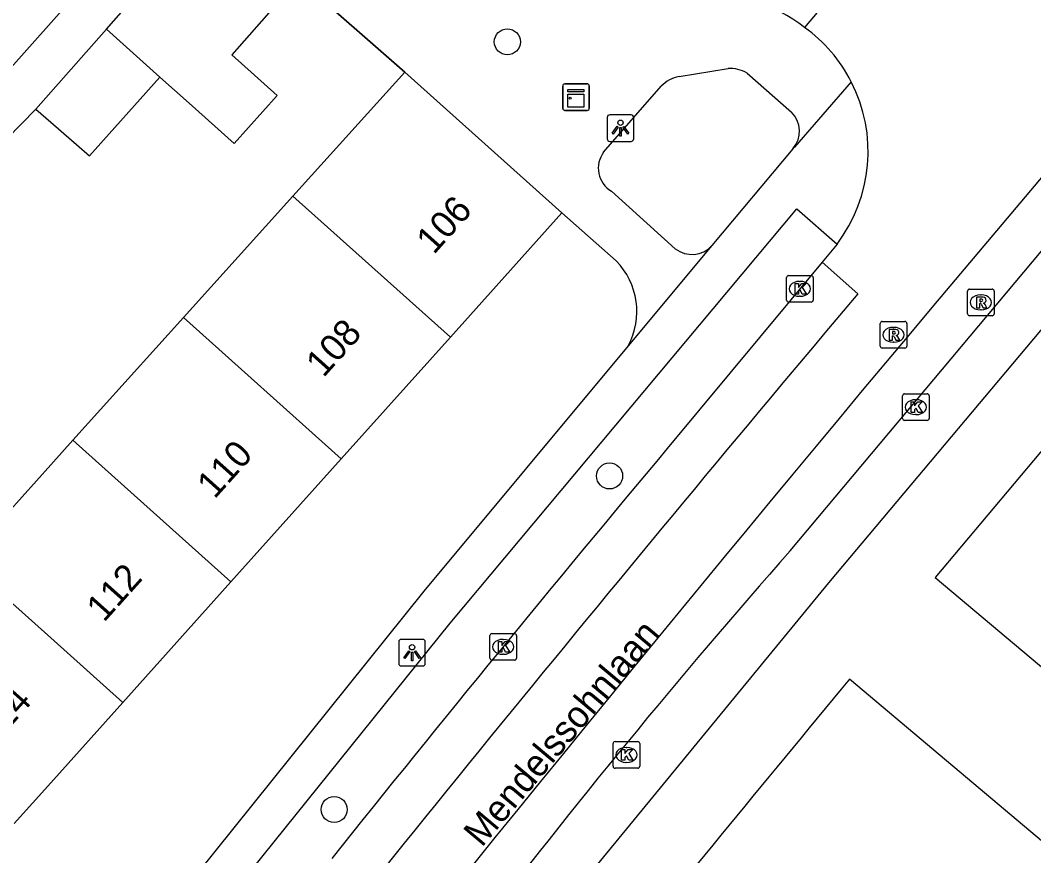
# Model space of a CAD drawing. Extents: x 159040 to 160094, y 381214 to 382518.
# Drawn here: x 159498.85 to 159536.91, y 381963.73 to 381995.12 of the extents above; entities that cross this region are included whole.
import ezdxf

# ---------------------------------------------------------------- set-up
doc = ezdxf.new("R2010")
doc.units = 0
for name, color, linetype in [('IMGEO_Boom', 7, 'Continuous'), ('IMGEO_Kast', 7, 'Continuous'), ('IMGEO_Kolk', 7, 'Continuous'), ('IMGEO_Lichtpunt', 7, 'Continuous'), ('IMGEO_Muur', 7, 'Continuous'), ('IMGEO_Openbare_ruimte_label', 7, 'Continuous'), ('IMGEO_Pand', 7, 'Continuous'), ('IMGEO_Pand_nummerreeks', 7, 'Continuous'), ('IMGEO_Rijbaan_lokaal_gesloten', 7, 'Continuous'), ('IMGEO_Rijbaan_lokaal_open', 7, 'Continuous'), ('IMGEO_Rioolput', 7, 'Continuous'), ('IMGEO_Voetpad_open', 7, 'Continuous')]:
    doc.layers.add(name, color=color, linetype=linetype)

msp = doc.modelspace()

# ---------------------------------------------------------------- linework, layer by layer
at = {"layer": 'IMGEO_Boom'}
for centre in [(159517.147, 381994.315), (159520.986, 381978.001), (159510.642, 381965.465)]:
    msp.add_circle(centre, 0.489, dxfattribs=at)
at = {"layer": 'IMGEO_Kast'}
for p, q in [((159519.225, 381991.811), (159519.225, 381992.652)), ((159519.225, 381992.652), (159519.225, 381991.811)), ((159519.3, 381992.736), (159520.141, 381992.736)), ((159520.141, 381992.736), (159519.3, 381992.736)), ((159520.225, 381992.661), (159520.225, 381991.82)), ((159520.225, 381991.82), (159520.225, 381992.661)), ((159520.15, 381991.736), (159519.309, 381991.736)), ((159519.309, 381991.736), (159520.15, 381991.736))]:
    msp.add_line(p, q, dxfattribs=at)
for points in [[(159519.42, 381992.526), (159520.02, 381992.526), (159520.02, 381992.441), (159519.42, 381992.441), (159519.42, 381992.526)], [(159519.42, 381992.351), (159520.02, 381992.351), (159520.02, 381991.862), (159519.42, 381991.862), (159519.42, 381992.351)]]:
    msp.add_lwpolyline(points, dxfattribs=at)
msp.add_circle((159519.504, 381992.2), 0.0377, dxfattribs=at)
for centre, start, end in [((159519.303, 381992.658), 92.4484, 184.2845), ((159519.303, 381992.658), 92.4484, 184.2845), ((159520.147, 381992.658), 2.4484, 94.2845), ((159520.147, 381992.658), 2.4484, 94.2845), ((159519.303, 381991.814), 182.4484, 274.2845), ((159519.303, 381991.814), 182.4484, 274.2845), ((159520.147, 381991.814), 272.4484, 4.2845), ((159520.147, 381991.814), 272.4484, 4.2845)]:
    msp.add_arc(centre, 0.0779, start, end, dxfattribs=at)
at = {"layer": 'IMGEO_Kolk'}
for p, q in [((159527.631, 381984.606), (159527.631, 381985.458)), ((159527.706, 381985.532), (159528.558, 381985.532)), ((159528.119, 381985.312), (159528.144, 381985.312)), ((159528.632, 381985.458), (159528.632, 381984.606)), ((159528.558, 381984.532), (159527.706, 381984.532)), ((159528.142, 381984.752), (159528.117, 381984.752)), ((159532.063, 381981.086), (159532.915, 381981.086)), ((159531.988, 381980.16), (159531.988, 381981.012)), ((159532.476, 381980.866), (159532.501, 381980.866)), ((159532.989, 381981.012), (159532.989, 381980.16)), ((159532.499, 381980.306), (159532.474, 381980.306)), ((159532.915, 381980.086), (159532.063, 381980.086)), ((159516.49, 381971.152), (159516.49, 381972.004)), ((159516.565, 381972.078), (159517.417, 381972.078)), ((159517.491, 381972.004), (159517.491, 381971.152)), ((159516.978, 381971.858), (159517.003, 381971.858)), ((159517.001, 381971.298), (159516.976, 381971.298)), ((159517.417, 381971.078), (159516.565, 381971.078)), ((159521.116, 381967.092), (159521.116, 381967.944)), ((159521.191, 381968.018), (159522.043, 381968.018)), ((159521.604, 381967.798), (159521.629, 381967.798)), ((159522.117, 381967.944), (159522.117, 381967.092)), ((159522.043, 381967.018), (159521.191, 381967.018)), ((159521.627, 381967.238), (159521.602, 381967.238))]:
    msp.add_line(p, q, dxfattribs=at)
for points in [[(159527.631, 381984.606), (159527.631, 381985.458)], [(159527.706, 381985.532), (159528.558, 381985.532)], [(159527.952, 381985.232), (159528.075, 381985.232), (159528.075, 381985.081), (159528.205, 381985.232), (159528.369, 381985.232), (159528.223, 381985.081), (159528.376, 381984.832), (159528.224, 381984.832), (159528.139, 381984.996), (159528.075, 381984.929), (159528.075, 381984.832), (159527.952, 381984.832), (159527.952, 381985.232)], [(159528.632, 381985.458), (159528.632, 381984.606)], [(159528.558, 381984.532), (159527.706, 381984.532)], [(159532.063, 381981.086), (159532.915, 381981.086)], [(159531.988, 381980.16), (159531.988, 381981.012)], [(159532.309, 381980.786), (159532.432, 381980.786), (159532.432, 381980.635), (159532.562, 381980.786), (159532.726, 381980.786), (159532.58, 381980.635), (159532.733, 381980.386), (159532.581, 381980.386), (159532.496, 381980.55), (159532.432, 381980.483), (159532.432, 381980.386), (159532.309, 381980.386), (159532.309, 381980.786)], [(159532.989, 381981.012), (159532.989, 381980.16)], [(159532.915, 381980.086), (159532.063, 381980.086)], [(159516.49, 381971.152), (159516.49, 381972.004)], [(159516.565, 381972.078), (159517.417, 381972.078)], [(159517.491, 381972.004), (159517.491, 381971.152)], [(159516.811, 381971.778), (159516.934, 381971.778), (159516.934, 381971.627), (159517.064, 381971.778), (159517.228, 381971.778), (159517.082, 381971.627), (159517.235, 381971.378), (159517.083, 381971.378), (159516.998, 381971.542), (159516.934, 381971.475), (159516.934, 381971.378), (159516.811, 381971.378), (159516.811, 381971.778)], [(159517.417, 381971.078), (159516.565, 381971.078)], [(159521.116, 381967.092), (159521.116, 381967.944)], [(159521.191, 381968.018), (159522.043, 381968.018)], [(159522.117, 381967.944), (159522.117, 381967.092)], [(159521.437, 381967.718), (159521.56, 381967.718), (159521.56, 381967.567), (159521.69, 381967.718), (159521.854, 381967.718), (159521.708, 381967.567), (159521.861, 381967.318), (159521.709, 381967.318), (159521.624, 381967.482), (159521.56, 381967.415), (159521.56, 381967.318), (159521.437, 381967.318), (159521.437, 381967.718)], [(159522.043, 381967.018), (159521.191, 381967.018)]]:
    msp.add_lwpolyline(points, dxfattribs=at)
for centre, start, end in [((159527.708, 381985.456), 91.552, 178.448), ((159527.708, 381985.456), 91.552, 178.448), ((159528.556, 381985.456), 1.552, 88.448), ((159528.556, 381985.456), 1.552, 88.448), ((159527.708, 381984.608), 181.552, 268.448), ((159527.708, 381984.608), 181.552, 268.448), ((159528.556, 381984.608), 271.552, 358.448), ((159528.556, 381984.608), 271.552, 358.448), ((159532.065, 381981.01), 91.552, 178.448), ((159532.065, 381981.01), 91.552, 178.448), ((159532.913, 381981.01), 1.552, 88.448), ((159532.913, 381981.01), 1.552, 88.448), ((159532.065, 381980.162), 181.552, 268.448), ((159532.065, 381980.162), 181.552, 268.448), ((159532.913, 381980.162), 271.552, 358.448), ((159532.913, 381980.162), 271.552, 358.448), ((159516.567, 381972.002), 91.552, 178.448), ((159516.567, 381972.002), 91.552, 178.448), ((159517.415, 381972.002), 1.552, 88.448), ((159517.415, 381972.002), 1.552, 88.448), ((159516.567, 381971.154), 181.552, 268.448), ((159516.567, 381971.154), 181.552, 268.448), ((159517.415, 381971.154), 271.552, 358.448), ((159517.415, 381971.154), 271.552, 358.448), ((159521.193, 381967.942), 91.552, 178.448), ((159521.193, 381967.942), 91.552, 178.448), ((159522.041, 381967.942), 1.552, 88.448), ((159522.041, 381967.942), 1.552, 88.448), ((159521.193, 381967.094), 181.552, 268.448), ((159521.193, 381967.094), 181.552, 268.448), ((159522.041, 381967.094), 271.552, 358.448), ((159522.041, 381967.094), 271.552, 358.448)]:
    msp.add_arc(centre, 0.0765, start, end, dxfattribs=at)
for centre, major_axis, ratio, start_param, end_param in [((159528.118, 381985.032), (-0.387, 0.002), 0.722429, 4.712389, 7.853982), ((159528.143, 381985.032), (-0.39, 0.002), 0.717154, 1.570796, 4.712389), ((159532.475, 381980.586), (-0.387, 0.002), 0.722429, 4.712389, 7.853982), ((159532.5, 381980.586), (-0.39, 0.002), 0.717154, 1.570796, 4.712389), ((159516.977, 381971.578), (-0.387, 0.002), 0.722429, 4.712389, 7.853982), ((159517.002, 381971.578), (-0.39, 0.002), 0.717154, 1.570796, 4.712389), ((159521.603, 381967.518), (-0.387, 0.002), 0.722429, 4.712389, 7.853982), ((159521.628, 381967.518), (-0.39, 0.002), 0.717154, 1.570796, 4.712389)]:
    msp.add_ellipse(centre, major_axis=major_axis, ratio=ratio, start_param=start_param, end_param=end_param, dxfattribs=at)
at = {"layer": 'IMGEO_Lichtpunt'}
for p, q in [((159520.896, 381991.475), (159520.896, 381990.668)), ((159520.896, 381991.475), (159520.896, 381990.668)), ((159521.798, 381991.57), (159520.99, 381991.57)), ((159521.798, 381991.57), (159520.99, 381991.57)), ((159521.892, 381990.668), (159521.892, 381991.475)), ((159521.892, 381990.668), (159521.892, 381991.475)), ((159520.99, 381990.574), (159521.798, 381990.574)), ((159520.99, 381990.574), (159521.798, 381990.574)), ((159513.069, 381971.765), (159513.069, 381970.958)), ((159513.069, 381971.765), (159513.069, 381970.958)), ((159513.971, 381971.86), (159513.163, 381971.86)), ((159513.971, 381971.86), (159513.163, 381971.86)), ((159514.065, 381970.958), (159514.065, 381971.765)), ((159514.065, 381970.958), (159514.065, 381971.765)), ((159513.163, 381970.864), (159513.971, 381970.864)), ((159513.163, 381970.864), (159513.971, 381970.864))]:
    msp.add_line(p, q, dxfattribs=at)
for points in [[(159521.27, 381991.139), (159521.309, 381991.111), (159521.121, 381990.849), (159521.083, 381990.876), (159521.27, 381991.139)], [(159521.372, 381991.091), (159521.419, 381991.091), (159521.419, 381990.769), (159521.372, 381990.769), (159521.372, 381991.091)], [(159521.482, 381991.111), (159521.52, 381991.138), (159521.707, 381990.876), (159521.668, 381990.848), (159521.482, 381991.111)], [(159513.443, 381971.429), (159513.482, 381971.401), (159513.294, 381971.139), (159513.256, 381971.166), (159513.443, 381971.429)], [(159513.545, 381971.381), (159513.592, 381971.381), (159513.592, 381971.059), (159513.545, 381971.059), (159513.545, 381971.381)], [(159513.655, 381971.401), (159513.693, 381971.428), (159513.88, 381971.166), (159513.841, 381971.138), (159513.655, 381971.401)]]:
    msp.add_lwpolyline(points, dxfattribs=at)
for centre in [(159521.395, 381991.273), (159513.568, 381971.563)]:
    msp.add_circle(centre, 0.0994, dxfattribs=at)
for centre, start, end in [((159520.99, 381991.475), 90, 180), ((159520.99, 381991.475), 90, 180), ((159521.798, 381991.475), 0, 90), ((159521.798, 381991.475), 0, 90), ((159520.99, 381990.668), 180, 270), ((159520.99, 381990.668), 180, 270), ((159521.798, 381990.668), 270, 0), ((159521.798, 381990.668), 270, 360), ((159513.163, 381971.765), 90, 180), ((159513.163, 381971.765), 90, 180), ((159513.971, 381971.765), 0, 90), ((159513.971, 381971.765), 0, 90), ((159513.163, 381970.958), 180, 270), ((159513.163, 381970.958), 180, 270), ((159513.971, 381970.958), 270, 0), ((159513.971, 381970.958), 270, 360)]:
    msp.add_arc(centre, 0.0946, start, end, dxfattribs=at)
at = {"layer": 'IMGEO_Muur'}
msp.add_lwpolyline([(159509.307, 381996.679), (159513.292, 381993.18)], dxfattribs=at)
at = {"layer": 'IMGEO_Pand'}
for points in [[(159502.087, 381994.796), (159504.581, 381997.634), (159506.168, 381999.439)], [(159509.307, 381996.679), (159506.794, 381993.82), (159508.499, 381992.291), (159506.887, 381990.492), (159505.199, 381992.006), (159504.101, 381992.99)], [(159502.087, 381994.796), (159500, 381992.422), (159499.436, 381991.78)], [(159504.101, 381992.99), (159502.087, 381994.796)], [(159499.436, 381991.78), (159500, 381991.292), (159501.452, 381990.035), (159504.101, 381992.99)], [(159509.093, 381988.515), (159513.292, 381993.18)], [(159513.292, 381993.18), (159519.195, 381987.884)], [(159504.986, 381983.952), (159509.093, 381988.515)], [(159509.093, 381988.515), (159515.007, 381983.213)], [(159519.195, 381987.884), (159515.007, 381983.213)], [(159500.834, 381979.339), (159504.986, 381983.952)], [(159510.91, 381978.641), (159504.986, 381983.952)], [(159515.007, 381983.213), (159510.91, 381978.641)], [(159496.762, 381974.815), (159500, 381978.413), (159500.834, 381979.339)], [(159506.767, 381974.02), (159500.834, 381979.339)], [(159510.91, 381978.641), (159506.767, 381974.02)], [(159496.762, 381974.815), (159500, 381971.912), (159502.704, 381969.488)], [(159506.767, 381974.02), (159502.704, 381969.488)], [(159502.704, 381969.488), (159500, 381966.471), (159498.629, 381964.942)]]:
    msp.add_lwpolyline(points, dxfattribs=at)
at = {"layer": 'IMGEO_Rijbaan_lokaal_gesloten'}
for points in [[(159527.771, 381975.185), (159543.628, 381994.11), (159550.457, 382001.913)], [(159531.611, 381998.791), (159528.307, 381994.858)], [(159529.527, 381986.713), (159528.964, 381986.034)], [(159528.964, 381986.034), (159523.154, 381979.032)], [(159528.964, 381986.034), (159530.305, 381984.843)]]:
    msp.add_lwpolyline(points, dxfattribs=at)
for centre, radius, start, end in [((160615.691, 381075.954), 1413.213, 138.183435, 141.708364), ((159524.95, 381990.202), 5.74, 27.0378, 54.2108), ((159524.936, 381990.189), 5.759, 322.8688, 27.0847), ((160523.007, 381148.419), 1298.1, 139.883413, 141.683848), ((160186.325, 381423.679), 864.993, 140.056522, 141.374793), ((159726.634, 381799.83), 265.133, 138.59455, 142.66658)]:
    msp.add_arc(centre, radius, start, end, dxfattribs=at)
at = {"layer": 'IMGEO_Rijbaan_lokaal_open'}
msp.add_arc((159525.127, 381990.909), 5.07, 51.1544, 99.0652, dxfattribs=at)
at = {"layer": 'IMGEO_Rioolput'}
for p, q in [((159534.428, 381984.096), (159534.428, 381984.948)), ((159534.503, 381985.022), (159535.355, 381985.022)), ((159535.429, 381984.948), (159535.429, 381984.096)), ((159534.916, 381984.802), (159534.941, 381984.802)), ((159534.939, 381984.242), (159534.914, 381984.242)), ((159531.151, 381982.879), (159531.151, 381983.731)), ((159531.226, 381983.805), (159532.078, 381983.805)), ((159532.152, 381983.731), (159532.152, 381982.879)), ((159535.355, 381984.022), (159534.503, 381984.022)), ((159531.639, 381983.585), (159531.664, 381983.585)), ((159531.662, 381983.025), (159531.637, 381983.025)), ((159532.078, 381982.805), (159531.226, 381982.805))]:
    msp.add_line(p, q, dxfattribs=at)
for points in [[(159534.428, 381984.096), (159534.428, 381984.948)], [(159534.503, 381985.022), (159535.355, 381985.022)], [(159535.429, 381984.948), (159535.429, 381984.096)], [(159535.017, 381984.72), (159534.765, 381984.722), (159534.765, 381984.322)], [(159534.765, 381984.322), (159534.889, 381984.322), (159534.889, 381984.484), (159534.9, 381984.484)], [(159534.943, 381984.641), (159534.889, 381984.641), (159534.889, 381984.56)], [(159534.889, 381984.56), (159534.941, 381984.56)], [(159534.947, 381984.455), (159535.018, 381984.322), (159535.158, 381984.322), (159535.093, 381984.448)], [(159531.151, 381982.879), (159531.151, 381983.731)], [(159531.226, 381983.805), (159532.078, 381983.805)], [(159532.152, 381983.731), (159532.152, 381982.879)], [(159535.355, 381984.022), (159534.503, 381984.022)], [(159531.74, 381983.503), (159531.488, 381983.505), (159531.488, 381983.105)], [(159531.666, 381983.424), (159531.612, 381983.424), (159531.612, 381983.343)], [(159531.612, 381983.343), (159531.664, 381983.343)], [(159531.488, 381983.105), (159531.612, 381983.105), (159531.612, 381983.267), (159531.623, 381983.267)], [(159531.67, 381983.238), (159531.741, 381983.105), (159531.881, 381983.105), (159531.816, 381983.231)], [(159532.078, 381982.805), (159531.226, 381982.805)]]:
    msp.add_lwpolyline(points, dxfattribs=at)
for centre, radius, start, end in [((159534.505, 381984.946), 0.0765, 91.552, 178.448), ((159534.505, 381984.946), 0.0765, 91.552, 178.448), ((159535.353, 381984.946), 0.0765, 1.552, 88.448), ((159535.353, 381984.946), 0.0765, 1.552, 88.448), ((159534.899, 381984.431), 0.0533, 26.0293, 88.6989), ((159534.925, 381984.749), 0.19, 274.7715, 282.9687), ((159534.949, 381984.545), 0.0964, 77.0061, 93.1865), ((159534.963, 381984.602), 0.0378, 276.6634, 79.6772), ((159535.016, 381984.61), 0.109, 350.3612, 89.416), ((159535.014, 381984.61), 0.112, 277.5842, 350.9817), ((159534.998, 381984.395), 0.108, 29.5134, 73.7905), ((159534.505, 381984.098), 0.0765, 181.552, 268.448), ((159534.505, 381984.098), 0.0765, 181.552, 268.448), ((159535.353, 381984.098), 0.0765, 271.552, 358.448), ((159535.353, 381984.098), 0.0765, 271.552, 358.448), ((159531.228, 381983.729), 0.0765, 91.552, 178.448), ((159531.228, 381983.729), 0.0765, 91.552, 178.448), ((159532.076, 381983.729), 0.0765, 1.552, 88.448), ((159532.076, 381983.729), 0.0765, 1.552, 88.448), ((159531.648, 381983.532), 0.19, 274.7715, 282.9687), ((159531.672, 381983.328), 0.0964, 77.0061, 93.1865), ((159531.686, 381983.385), 0.0378, 276.6634, 79.6772), ((159531.739, 381983.393), 0.109, 350.3612, 89.416), ((159531.737, 381983.393), 0.112, 277.5842, 350.9817), ((159531.622, 381983.214), 0.0533, 26.0293, 88.6989), ((159531.721, 381983.178), 0.108, 29.5134, 73.7905), ((159531.228, 381982.881), 0.0765, 181.552, 268.448), ((159531.228, 381982.881), 0.0765, 181.552, 268.448), ((159532.076, 381982.881), 0.0765, 271.552, 358.448), ((159532.076, 381982.881), 0.0765, 271.552, 358.448)]:
    msp.add_arc(centre, radius, start, end, dxfattribs=at)
for centre, major_axis, ratio, start_param, end_param in [((159534.915, 381984.522), (-0.387, 0.002), 0.722429, 4.712389, 7.853982), ((159534.94, 381984.522), (-0.39, 0.002), 0.717154, 1.570796, 4.712389), ((159531.638, 381983.305), (-0.387, 0.002), 0.722429, 4.712389, 7.853982), ((159531.663, 381983.305), (-0.39, 0.002), 0.717154, 1.570796, 4.712389)]:
    msp.add_ellipse(centre, major_axis=major_axis, ratio=ratio, start_param=start_param, end_param=end_param, dxfattribs=at)
at = {"layer": 'IMGEO_Voetpad_open'}
for points in [[(159549.923, 381998.496), (159545.327, 381993.189), (159529.211, 381973.989), (159517.539, 381959.766), (159511.087, 381951.712)], [(159552.981, 381997.526), (159543.106, 381985.963), (159533.208, 381974.187), (159540.981, 381967.654), (159537.761, 381963.829), (159529.992, 381970.359)], [(159513.292, 381993.18), (159509.307, 381996.679)], [(159500.516, 381995.608), (159493.548, 381987.774), (159491.989, 381989.142)], [(159523.597, 381993.009), (159525.434, 381993.312)], [(159526.148, 381993.141), (159527.813, 381991.673)], [(159520.761, 381990.167), (159522.928, 381992.642)], [(159530.063, 381992.811), (159527.929, 381990.354), (159527.872, 381990.297)], [(159496.189, 381988.46), (159499.436, 381991.78)], [(159527.872, 381990.297), (159524.829, 381986.656)], [(159523.454, 381986.537), (159521.052, 381988.701)], [(159502.98, 381954.167), (159501.317, 381955.452), (159514.997, 381972.463), (159528.017, 381988.044), (159529.527, 381986.713)], [(159521.228, 381986.086), (159519.195, 381987.884)], [(159524.829, 381986.656), (159521.684, 381982.888)], [(159521.684, 381982.888), (159514.006, 381973.671), (159498.368, 381954.162)]]:
    msp.add_lwpolyline(points, dxfattribs=at)
for centre, radius, start, end in [((159525.497, 381992), 1.314, 60.3069, 92.7563), ((159523.794, 381991.857), 1.169, 99.6916, 137.805), ((159527.128, 381990.954), 0.993, 318.531, 46.3794), ((159521.572, 381989.566), 1.009, 143.4639, 238.9906), ((159524.077, 381987.34), 1.016, 232.1824, 317.7103), ((159519.289, 381984.178), 2.721, 331.6972, 44.5329), ((160448.276, 381209.912), 1192.277, 140.371274, 141.830547)]:
    msp.add_arc(centre, radius, start, end, dxfattribs=at)

# ---------------------------------------------------------------- texts
at = {"layer": 'IMGEO_Openbare_ruimte_label'}
msp.add_text('Mendelssohnlaan', height=1, rotation=49.989, dxfattribs=at).set_placement((159516.189, 381964.015))
at = {"layer": 'IMGEO_Pand_nummerreeks'}
for s, p in [('106', (159514.385, 381986.292)), ('108', (159510.239, 381981.667)), ('110', (159506.15, 381977.105)), ('112', (159501.997, 381972.473)), ('114', (159497.85, 381967.847))]:
    msp.add_text(s, height=1, rotation=48.1269, dxfattribs=at).set_placement(p)

doc.saveas('drawing.dxf')
